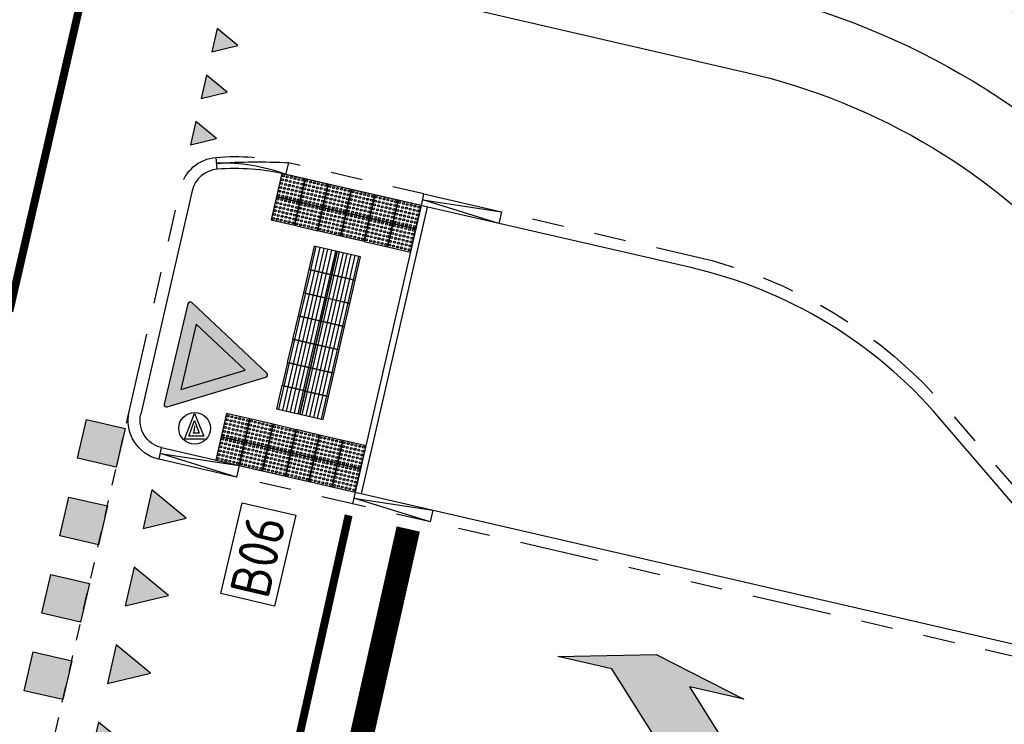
# Model space of a CAD drawing. Header units: metres. Extents: x 116958 to 118326, y 475500 to 477904.
# Tile 864 of 1001: x 117625.4 to 117637.78, y 476748.52 to 476757.38. Entities that reach past the tile are written whole.
import ezdxf

# ---------------------------------------------------------------- set-up
doc = ezdxf.new("R2010")
doc.units = ezdxf.units.M
doc.header["$LTSCALE"] = 0.2
for name, pattern in [('200-03-27', [15, 1.5, -13.5]), ('200-05-05', [5, 2.5, -2.5]), ('HIDDEN', [4, 2, -2]), ('MATGRENS', [2, 1, -1]), ('VH-TROTTOIRBAND_130-150', [15, 5, -2, 2, -2, 2, -2])]:
    doc.linetypes.add(name, pattern=pattern)
doc.layers.get('0').update_dxf_attribs({"color": 6})
for name, color, linetype in [('B-WE-IE-TERREINAFSCHEIDING_KUNSTMATIG_HEKWERK-G', 252, 'HEKWERK'), ('N-WE-IE-MEUBILAIR_WEGMEUBILAIR_VERKEERSBORD-G', 7, 'Continuous'), ('N-WE-IE-MEUBILAIR_WEGMEUBILAIR_VERKEERSBORD-PAAL', 2, 'Continuous'), ('N-WE-VH-KANTOPSLUITING_ACHTERKANTBAND-G', 251, 'Continuous'), ('N-WE-VH-KANTOPSLUITING_OPSLUITBAND_80X200-G', 251, 'Continuous'), ('N-WE-VH-KANTOPSLUITING_TROTTOIRBAND_130 150-G', 251, 'VH-TROTTOIRBAND_130-150'), ('N-WE-VH-KANTOPSLUITING_TROTTOIRBAND_130 150-VERLAADG', 251, 'HIDDEN'), ('N-WE-VH-KANTVERHARDING_TEGEL_GELEIDETEGEL', 1, 'Continuous'), ('N-WE-VH-KANTVERHARDING_TEGEL_NOPPENTEGEL', 1, 'Continuous'), ('N-WE-VH-MATERIAALGRENS-G', 251, 'MATGRENS'), ('N-WE-VH-VERHARDING_KANT_ASFALT-G', 251, 'Continuous'), ('N-WE-VW-MARKERING_DWARS_DRIEHOEK_3030-G', 1, 'Continuous'), ('N-WE-VW-MARKERING_DWARS_DRIEHOEK_5050-S', 1, 'Continuous'), ('N-WE-VW-MARKERING_DWARS_OVERSTEEK_BLOKSTREEP50-G', 1, 'Continuous'), ('N-WE-VW-MARKERING_DWARS_STOPSTREEP_030-G', 1, 'Continuous'), ('N-WE-VW-MARKERING_LANGS_STREEP_030_270_010-G', 1, '200-03-27'), ('N-WE-VW-MARKERING_LANGS_STREEP_050_050_010-G', 1, '200-05-05'), ('N-WE-VW-MARKERING_LANGS_STREEP_GETROKKEN_010-G', 1, 'Continuous'), ('N-WE-VW-MARKERING_PIJL-S', 1, 'Continuous'), ('to-xx-bibcontour', 7, 'Continuous'), ('to-xx-bibkleur', 7, 'Continuous'), ('X-XX-WERKGRENS-G', 4, 'WERKGRENS')]:
    doc.layers.add(name, color=color, linetype=linetype)
doc.styles.get("Standard").update_dxf_attribs({"font": 'isocp.shx'})
doc.linetypes.add('HEKWERK', pattern='A,5,-1,[103,standaard.shx,S=0.5,R=0,X=0,Y=0],-1', length=7)
doc.linetypes.add('WERKGRENS', pattern='A,5,-2,[100,standaard.shx,S=1,R=0,X=0,Y=0],-2', length=9)

# ---------------------------------------------------------------- blocks, each defined once
blk = doc.blocks.new('blind_oud')
blk.add_lwpolyline([(0, 0), (-0.3, 0), (-0.3, -0.3), (0, -0.3)], close=True)
at = {"color": 8}
for centre in [(-0.275, -0.025), (-0.275, -0.075), (-0.275, -0.125), (-0.225, -0.025), (-0.225, -0.075), (-0.225, -0.125), (-0.175, -0.025), (-0.175, -0.075), (-0.175, -0.125), (-0.125, -0.025), (-0.125, -0.075), (-0.125, -0.125), (-0.075, -0.025), (-0.075, -0.075), (-0.075, -0.125), (-0.025, -0.025), (-0.025, -0.075), (-0.025, -0.125), (-0.275, -0.175), (-0.275, -0.225), (-0.225, -0.175), (-0.225, -0.225), (-0.175, -0.175), (-0.175, -0.225), (-0.125, -0.175), (-0.125, -0.225), (-0.075, -0.175), (-0.075, -0.225), (-0.025, -0.175), (-0.025, -0.225), (-0.275, -0.275), (-0.225, -0.275), (-0.175, -0.275), (-0.125, -0.275), (-0.075, -0.275), (-0.025, -0.275)]:
    blk.add_circle(centre, 0.0125, dxfattribs=at)
blk = doc.blocks.new('blinden geleidetegel')
blk.add_lwpolyline([(0, 0), (-0.3, 0), (-0.3, -0.3), (0, -0.3)], close=True)
at = {"color": 41}
for points in [[(-0.275, -0.3), (-0.275, 0)], [(-0.225, -0.3), (-0.225, 0)], [(-0.175, -0.3), (-0.175, 0)], [(-0.125, -0.3), (-0.125, 0)], [(-0.075, -0.3), (-0.075, 0)], [(-0.025, -0.3), (-0.025, 0)]]:
    blk.add_lwpolyline(points, dxfattribs=at)
blk = doc.blocks.new('Haaitnd')
blk.add_lwpolyline([(500, 0), (0, 0), (250, -500), (500, 0)])
blk.add_solid([(0, 0), (500, 0), (250, -500)])
blk = doc.blocks.new('Blok500')
blk.add_lwpolyline([(0, 500), (500, 500), (500, 0), (0, 0), (0, 500)])
blk.add_solid([(0, 500), (500, 500), (0, 0), (500, 0)])
blk = doc.blocks.new('N-SVW-MARKERING_PIJL_RA_5.0')
at = {"layer": 'N-WE-VW-MARKERING_PIJL-S'}
blk.add_hatch(color=256, dxfattribs=at).paths.add_polyline_path([(3.8, -0.975), (2.6, -0.675), (3.296, -0.675), (2.696, -0.075), (0, -0.075), (0, 0.075), (3.55, 0.075), (4.3, -0.675), (5, -0.675)])
for p, q in [((0, 0.075), (3.55, 0.075)), ((0, 0.075), (0, -0.075)), ((3.55, 0.075), (4.3, -0.675)), ((0, -0.075), (2.696, -0.075)), ((2.696, -0.075), (3.296, -0.675)), ((2.6, -0.675), (3.296, -0.675)), ((3.8, -0.975), (2.6, -0.675)), ((5, -0.675), (3.8, -0.975)), ((4.3, -0.675), (5, -0.675))]:
    blk.add_line(p, q, dxfattribs=at)
blk = doc.blocks.new('B06')
at = {"layer": 'to-xx-bibkleur'}
h = blk.add_hatch(color=10, dxfattribs=at)
h.paths.add_polyline_path([(0.2114, 0.5112), (-0.2114, 0.5112), (0, 0.145)], flags=16)
edge = h.paths.add_edge_path()
edge.add_line((-0.337, 0.5687), (-0.013, 0.0075))
edge.add_arc((0, 0.015), 0.015, 210, 330)
edge.add_line((0.013, 0.0075), (0.337, 0.5687))
edge.add_arc((0.324, 0.5762), 0.015, 330, 450)
edge.add_line((0.324, 0.5912), (-0.324, 0.5912))
edge.add_arc((-0.324, 0.5762), 0.015, 90, 210)
blk.add_hatch(color=255, dxfattribs=at).paths.add_polyline_path([(0.2114, 0.5112), (-0.2114, 0.5112), (0, 0.145)])
at = {"layer": 'to-xx-bibcontour', "color": 7, "flags": 128}
blk.add_lwpolyline([(-0.337, 0.5687), (-0.013, 0.0075, 0.57735), (0.013, 0.0075), (0.337, 0.5687, 0.57735), (0.324, 0.5912), (-0.324, 0.5912, 0.57735)], format="xyb", close=True, dxfattribs=at)
blk.add_lwpolyline([(0.2114, 0.5112), (-0.2114, 0.5112), (0, 0.145)], close=True, dxfattribs=at)
at = {"layer": 'to-xx-bibkleur', "color": 10, "flags": 128}
blk.add_lwpolyline([(-0.337, 0.5687), (-0.013, 0.0075, 0.57735), (0.013, 0.0075), (0.337, 0.5687, 0.57735), (0.324, 0.5912), (-0.324, 0.5912, 0.57735)], format="xyb", close=True, dxfattribs=at)
blk.add_lwpolyline([(0.2114, 0.5112), (-0.2114, 0.5112), (0, 0.145)], close=True, dxfattribs=at)
blk = doc.blocks.new('Vb')
blk.add_lwpolyline([(125, -138), (-127, -138), (0, 185), (114, -100), (-71, -100), (0, 100), (56, -60), (-13, -60), (0, -20), (1, 30)])
blk.add_circle((0, 0), 200)

msp = doc.modelspace()

# ---------------------------------------------------------------- linework, layer by layer
at = {"layer": 'B-WE-IE-TERREINAFSCHEIDING_KUNSTMATIG_HEKWERK-G', "flags": 128}
msp.add_lwpolyline([(117631.021, 476764.752), (117630.326, 476761.797), (117632.359, 476761.329), (117631.706, 476758.401), (117634.637, 476757.726, -0.159971), (117639.657, 476754.693), (117641.419, 476752.643, 0.159878), (117644.088, 476751.03), (117660.387, 476747.272)], format="xyb", dxfattribs=at)
at = {"layer": 'N-WE-IE-MEUBILAIR_WEGMEUBILAIR_VERKEERSBORD-G'}
msp.add_lwpolyline([(117627.928, 476750.167), (117628.195, 476751.311), (117628.871, 476751.153), (117628.604, 476750.009)], close=True, dxfattribs=at)
at = {"layer": 'N-WE-VH-KANTOPSLUITING_ACHTERKANTBAND-G', "flags": 128}
for points in [[(117627.183, 476752.003), (117638.747, 476749.337, 0.724319), (117639.091, 476749.906), (117636.965, 476752.379, 0.159971), (117633.841, 476754.267), (117628.743, 476755.44, 0.076324), (117627.881, 476755.504), (117627.869, 476755.654)], [(117627.881, 476755.504, 0.327535), (117627.567, 476755.234), (117626.92, 476752.423)]]:
    msp.add_lwpolyline(points, format="xyb", dxfattribs=at)
msp.add_lwpolyline([(117628.743, 476755.44, 0.097173), (117627.875, 476755.579, -0.031269), (117628.777, 476755.586)], format="xyb", close=True, dxfattribs=at)
for points in [[(117630.45, 476755.047), (117630.483, 476755.193)], [(117629.698, 476751.423), (117630.528, 476755.029)], [(117631.458, 476754.968), (117631.424, 476754.822), (117630.467, 476755.12), (117631.458, 476754.969)], [(117627.15, 476751.857), (117627.183, 476752.003)], [(117628.158, 476751.778), (117628.124, 476751.632), (117627.167, 476751.93), (117628.157, 476751.779)], [(117629.619, 476751.442), (117629.585, 476751.295)]]:
    msp.add_lwpolyline(points, dxfattribs=at)
at = {"layer": 'N-WE-VH-KANTOPSLUITING_ACHTERKANTBAND-G', "extrusion": (0, 0, -1), "flags": 128}
msp.add_lwpolyline([(-117627.183, 476752.003, 0.414107), (-117626.92, 476752.423)], format="xyb", dxfattribs=at)
at = {"layer": 'N-WE-VH-KANTOPSLUITING_ACHTERKANTBAND-G', "flags": 128}
msp.add_lwpolyline([(117630.56, 476751.071), (117629.602, 476751.369), (117630.593, 476751.218)], close=True, dxfattribs=at)
at = {"layer": 'N-WE-VH-KANTOPSLUITING_OPSLUITBAND_80X200-G', "flags": 128}
msp.add_lwpolyline([(117629.62, 476751.441), (117630.45, 476755.047)], dxfattribs=at)
at = {"layer": 'N-WE-VH-KANTOPSLUITING_TROTTOIRBAND_130 150-G', "flags": 128}
for points in [[(117626.774, 476752.456), (117627.421, 476755.267, -0.327535), (117627.869, 476755.654, -0.076324), (117628.777, 476755.586)], [(117630.483, 476755.193), (117633.874, 476754.413, -0.159971), (117637.078, 476752.477), (117639.204, 476750.004, -0.724319), (117638.713, 476749.191), (117629.585, 476751.295)]]:
    msp.add_lwpolyline(points, format="xyb", dxfattribs=at)
at = {"layer": 'N-WE-VH-KANTOPSLUITING_TROTTOIRBAND_130 150-G', "extrusion": (0, 0, -1), "flags": 128}
msp.add_lwpolyline([(-117627.149, 476751.857, 0.414107), (-117626.774, 476752.456)], format="xyb", dxfattribs=at)
at = {"layer": 'N-WE-VH-KANTOPSLUITING_TROTTOIRBAND_130 150-G', "flags": 128}
msp.add_lwpolyline([(117628.124, 476751.632), (117627.149, 476751.857)], dxfattribs=at)
at = {"layer": 'N-WE-VH-KANTOPSLUITING_TROTTOIRBAND_130 150-VERLAADG', "flags": 128}
for points in [[(117630.483, 476755.193), (117628.777, 476755.586)], [(117629.586, 476751.295), (117628.124, 476751.632)]]:
    msp.add_lwpolyline(points, dxfattribs=at)
at = {"layer": 'N-WE-VH-MATERIAALGRENS-G'}
msp.add_line((117624.407, 476742.176), (117626.774, 476752.456), dxfattribs=at)
at = {"layer": 'N-WE-VH-VERHARDING_KANT_ASFALT-G', "flags": 128}
msp.add_lwpolyline([(117631.016, 476757.534), (117634.541, 476756.722, -0.159971), (117638.813, 476754.141), (117640.661, 476751.991, 0.159878), (117643.863, 476750.056), (117651.504, 476748.294, -0.120843), (117655.757, 476746.148), (117662.516, 476740.367)], format="xyb", dxfattribs=at)
at = {"layer": 'N-WE-VW-MARKERING_DWARS_STOPSTREEP_030-G', "const_width": 0.3, "flags": 128}
msp.add_lwpolyline([(117628.902, 476744.834), (117630.285, 476750.98)], dxfattribs=at)
at = {"layer": 'N-WE-VW-MARKERING_LANGS_STREEP_030_270_010-G', "const_width": 0.1, "flags": 128}
msp.add_lwpolyline([(117625.829, 476756.154), (117632.558, 476785.385)], dxfattribs=at)
at = {"layer": 'N-WE-VW-MARKERING_LANGS_STREEP_050_050_010-G', "const_width": 0.1, "flags": 128}
msp.add_lwpolyline([(117626.952, 476739.58), (117629.535, 476751.153)], dxfattribs=at)
at = {"layer": 'N-WE-VW-MARKERING_LANGS_STREEP_GETROKKEN_010-G', "const_width": 0.1, "flags": 128}
msp.add_lwpolyline([(117625.268, 476753.717), (117625.829, 476756.154)], dxfattribs=at)
at = {"layer": 'X-XX-WERKGRENS-G', "flags": 128}
msp.add_lwpolyline([(117645.966, 476862.608), (117634.975, 476865.215), (117637.549, 476876.062), (117633.091, 476878.039), (117638.284, 476901.007, 0.007003), (117641.226, 476914.924), (117644.773, 476932.942, -0.009477), (117648.775, 476951.419), (117682.14, 477092.483), (117684.939, 477091.821), (117690.015, 477113.189), (117687.195, 477113.856), (117696.076, 477151.406), (117682.569, 477154.508), (117677.871, 477156.523), (117675.919, 477151.954), (117677.602, 477151.204), (117617.875, 476891.201, -0.141031), (117612.051, 476885.173), (117608.886, 476872.162), (117616.633, 476870.35), (117594.455, 476775.581), (117591.666, 476762.626), (117557.231, 476770.236), (117535.942, 476756.762), (117522.825, 476758.076), (117522.122, 476749.735), (117520.3, 476747.178), (117535.038, 476744.547), (117534.966, 476740.512), (117573.086, 476730.733), (117571.947, 476714.535), (117565.215, 476668.074), (117554.446, 476619.405), (117549.004, 476617.336), (117546.955, 476605.911), (117551.028, 476605.181), (117550.381, 476598.052), (117540.244, 476553.057), (117535.446, 476554.002), (117533.471, 476545.052), (117547.576, 476541.939), (117533.456, 476476.213), (117526.697, 476477.744), (117522.557, 476461.911), (117516.78, 476459.483), (117507.879, 476463.515), (117505.893, 476459.239), (117469.651, 476476.107), (117445.515, 476423.418), (117445.969, 476417.986), (117435.042, 476418.679), (117428.138, 476420.77), (117425.4, 476412.334), (117423.691, 476405.197), (117410.801, 476410.43), (117409.707, 476407.766), (117426.749, 476399.88), (117460.942, 476387.067), (117495.102, 476379.225), (117493.473, 476372.266), (117476.762, 476376.217), (117474.371, 476365.471), (117490.826, 476361.761), (117489.011, 476354.226), (117492.171, 476353.519), (117480.28, 476305.319), (117481.559, 476284.029), (117447.927, 476135.022), (117473.064, 476129.348), (117488.546, 476194.332), (117500.593, 476245.915), (117521.692, 476335.956), (117536.075, 476396.456), (117539.34, 476409.195), (117544.629, 476407.966), (117544.761, 476408.532), (117545.639, 476412.323), (117546.285, 476414.538), (117547.002, 476416.759), (117547.783, 476418.957), (117548.626, 476421.133), (117549.535, 476423.292), (117550.414, 476425.27), (117552.646, 476424.738), (117556.736, 476433.563), (117554.56, 476434.571), (117556.966, 476439.647), (117557.923, 476441.832), (117558.828, 476444.033), (117559.893, 476446.798), (117553.617, 476449.004), (117553.613, 476449.012, 0.021466), (117555.402, 476455.195), (117565.967, 476498.595), (117570.396, 476517.672), (117575.056, 476516.78), (117577.827, 476530.802), (117583.117, 476555.018), (117595.731, 476619.079), (117602.418, 476639.656), (117617.479, 476703.965), (117625.5, 476736.7), (117655.241, 476731.488), (117659.402, 476732.956), (117666.831, 476731.123), (117669.317, 476741.762), (117666.401, 476742.399, -0.426224), (117663.39, 476747.393), (117663.437, 476747.595), (117644.312, 476752.004, -0.159878), (117642.178, 476753.295), (117640.415, 476755.345, 0.159971), (117634.861, 476758.701), (117632.898, 476759.153), (117633.552, 476762.081), (117631.458, 476762.563), (117637.173, 476786.581), (117628.152, 476788.606), (117645.966, 476862.608)], format="xyb", dxfattribs=at)

# ---------------------------------------------------------------- block references
at = {"layer": 'N-WE-IE-MEUBILAIR_WEGMEUBILAIR_VERKEERSBORD-G', "xscale": 2, "yscale": 2, "zscale": 2, "rotation": 76.74935643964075}
msp.add_blockref('B06', (117628.515, 476752.91), dxfattribs=at)
at = {"layer": 'N-WE-IE-MEUBILAIR_WEGMEUBILAIR_VERKEERSBORD-PAAL', "xscale": 0.001, "yscale": 0.001, "zscale": 0.001}
msp.add_blockref('Vb', (117627.598, 476752.246), dxfattribs=at)
at = {"layer": 'N-WE-VH-KANTVERHARDING_TEGEL_GELEIDETEGEL', "rotation": 167.0346585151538}
for p in [(117629.033, 476754.244), (117629.325, 476754.177), (117628.966, 476753.952), (117629.258, 476753.885), (117628.899, 476753.659), (117629.191, 476753.592), (117628.831, 476753.367), (117629.124, 476753.3), (117628.764, 476753.075), (117629.056, 476753.008), (117628.697, 476752.783), (117628.989, 476752.715), (117628.629, 476752.491), (117628.922, 476752.423)]:
    msp.add_blockref('blinden geleidetegel', p, dxfattribs=at)
at = {"layer": 'N-WE-VH-KANTVERHARDING_TEGEL_NOPPENTEGEL'}
for p, rotation in [((117628.628, 476755.159), 167.0346584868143), ((117628.92, 476755.092), 167.0346584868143), ((117629.212, 476755.024), 167.0346584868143), ((117628.56, 476754.867), 167.0346584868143), ((117629.505, 476754.957), 167.0346584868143), ((117629.797, 476754.89), 167.0346584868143), ((117628.853, 476754.799), 167.0346584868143), ((117629.145, 476754.732), 167.0346584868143), ((117630.089, 476754.822), 167.0346584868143), ((117629.437, 476754.665), 167.0346584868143), ((117629.73, 476754.597), 167.0346584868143), ((117630.022, 476754.53), 167.0346584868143), ((117627.932, 476752.139), 167.0185591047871), ((117628.225, 476752.072), 167.0185591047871), ((117628.517, 476752.004), 167.0185591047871), ((117628.809, 476751.937), 167.0185591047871), ((117627.865, 476751.847), 167.0185591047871), ((117628.157, 476751.779), 167.0185591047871), ((117629.102, 476751.869), 167.0185591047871), ((117629.394, 476751.802), 167.0185591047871), ((117628.45, 476751.712), 167.0185591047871), ((117628.742, 476751.644), 167.0185591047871), ((117629.034, 476751.577), 167.0185591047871), ((117629.327, 476751.51), 167.0185591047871)]:
    msp.add_blockref('blind_oud', p, dxfattribs=dict(at, rotation=rotation))
at = {"layer": 'N-WE-VW-MARKERING_DWARS_DRIEHOEK_3030-G', "xscale": 0.000599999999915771, "yscale": 0.000599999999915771, "zscale": 0.000599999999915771, "rotation": 77.03630506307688}
for p in [(117627.815, 476756.98), (117627.681, 476756.395), (117627.546, 476755.811)]:
    msp.add_blockref('Haaitnd', p, dxfattribs=at)
at = {"layer": 'N-WE-VW-MARKERING_DWARS_DRIEHOEK_5050-S', "xscale": 0.0009999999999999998, "yscale": 0.0009999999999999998, "zscale": 0.0009999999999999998, "rotation": 77.03630506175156}
for p in [(117626.949, 476750.986), (117626.724, 476750.012), (117626.5, 476749.037), (117626.276, 476748.063)]:
    msp.add_blockref('Haaitnd', p, dxfattribs=at)
at = {"layer": 'N-WE-VW-MARKERING_DWARS_OVERSTEEK_BLOKSTREEP50-G', "xscale": 0.001, "yscale": 0.001, "zscale": 0.001, "rotation": 257.027804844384}
for p in [(117626.238, 476752.357), (117626.014, 476751.382), (117625.789, 476750.408), (117625.565, 476749.433)]:
    msp.add_blockref('Blok500', p, dxfattribs=at)
at = {"layer": 'N-WE-VW-MARKERING_PIJL-S', "rotation": 167.0974514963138}
msp.add_blockref('N-SVW-MARKERING_PIJL_RA_5.0', (117636.888, 476747.603), dxfattribs=at)

# ---------------------------------------------------------------- texts
at = {"layer": 'N-WE-IE-MEUBILAIR_WEGMEUBILAIR_VERKEERSBORD-G'}
msp.add_text('B06', height=0.5, rotation=76.8394, dxfattribs=at).set_placement((117628.522, 476750.086))

doc.saveas('drawing.dxf')
